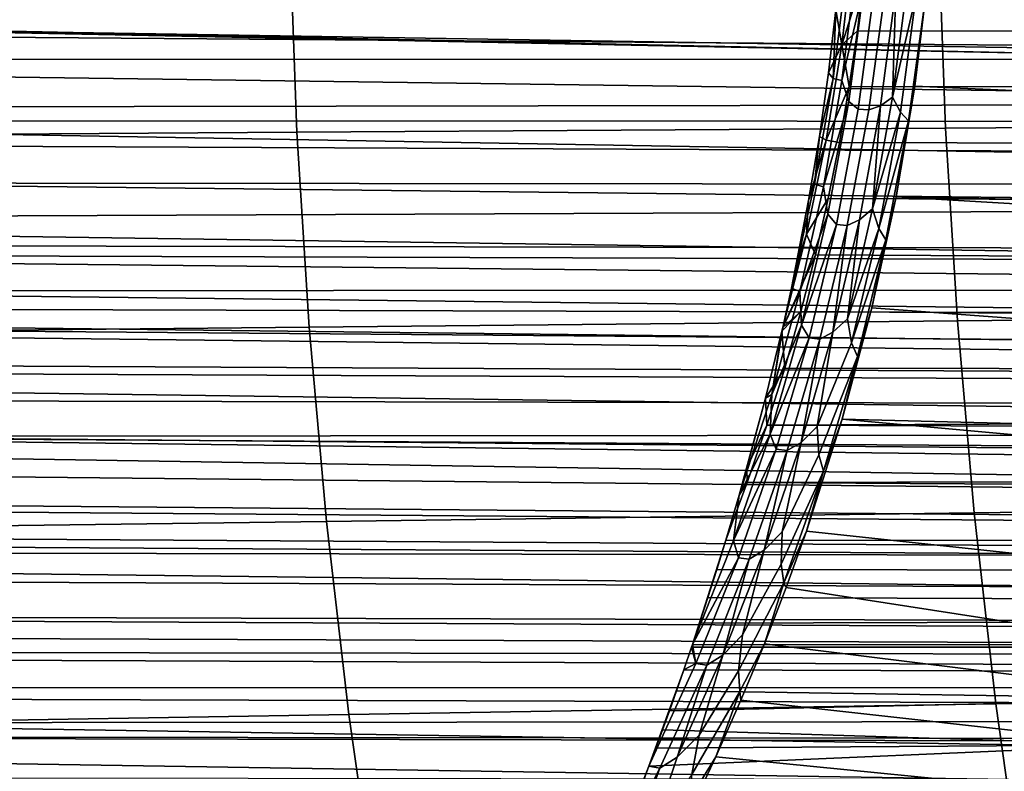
# Model space of a CAD drawing. Header units: metres. Extents: x -240 to 45, y -77 to 27.
# Tile 452 of 656: x -179.85 to -177.05, y -2.89 to -0.75. Entities that reach past the tile are written whole.
import ezdxf

# ---------------------------------------------------------------- set-up
doc = ezdxf.new("R2010")
doc.units = ezdxf.units.M
doc.layers.add('solid_102011X2', color=7, linetype='CONTINUOUS')

msp = doc.modelspace()

# ---------------------------------------------------------------- linework, layer by layer
at = {"layer": 'solid_102011X2'}
for points in [[(-180.162521, -0.468109, 288.436035), (-176.808975, -0.565832, 286.433777), (-176.786652, -0.848307, 286.470917), (-180.141113, -0.776393, 288.471649)], [(-175.380905, -0.501643, 348.434814), (-177.239182, -0.507263, 347.069763), (-177.219223, -1.057219, 347.046539), (-175.361496, -1.045506, 348.411591)], [(-174.920959, -0.861859, 283.483002), (-185.718307, -0.688206, 289.946442), (-185.719284, -0.515639, 289.928314), (-174.897842, -0.687419, 283.444733)], [(-179.083069, -0.512954, 345.680328), (-180.912033, -0.518711, 344.267059), (-180.890976, -1.081078, 344.243866), (-179.062561, -1.069078, 345.657104)], [(-177.239182, -0.507263, 347.069763), (-179.083069, -0.512954, 345.680328), (-179.062561, -1.069078, 345.657104), (-177.219223, -1.057219, 347.046539)], [(-177.530869, -0.721059, 305.945312), (-177.514023, -0.820794, 305.915466), (-177.482254, -0.548183, 305.929901)], [(-177.514023, -0.820794, 305.915466), (-177.450653, -0.623609, 305.900604), (-177.482254, -0.548183, 305.929901)], [(-177.513123, -0.92207, 305.958221), (-177.538605, -0.916399, 305.942047), (-177.500671, -0.612742, 305.969269), (-177.474915, -0.616562, 305.985565)], [(-177.538605, -0.916399, 305.942047), (-177.530869, -0.721059, 305.945312), (-177.500671, -0.612742, 305.969269)], [(-177.514023, -0.820794, 305.915466), (-177.469452, -0.781045, 305.891968), (-177.450653, -0.623609, 305.900604)], [(-177.513123, -0.92207, 305.958221), (-177.474915, -0.616562, 305.985565), (-177.450653, -0.656392, 305.995026)], [(-165.69136, -0.793854, 298.813171), (-165.652161, -0.627647, 298.810913), (-177.450653, -0.623609, 305.900604), (-177.469452, -0.781045, 305.891968)], [(-177.268799, -0.623929, 305.974548), (-175.953949, -0.663337, 305.082214), (-175.995819, -0.995703, 305.050751), (-177.306427, -0.937737, 305.946899)], [(-177.27713, -0.693587, 305.970245), (-177.268799, -0.623929, 305.974548), (-177.306427, -0.937737, 305.946899)], [(-177.513123, -0.92207, 305.958221), (-177.450653, -0.656392, 305.995026), (-177.493683, -0.98123, 305.964355)], [(-177.450653, -0.656392, 305.995026), (-177.422363, -0.671522, 306.001831), (-177.467148, -1.003679, 305.970001), (-177.493683, -0.98123, 305.964355)], [(-177.467148, -1.003679, 305.970001), (-177.422363, -0.671522, 306.001831), (-177.391769, -0.67294, 306.005035), (-177.436508, -1.005775, 305.973328)], [(-177.436508, -1.005775, 305.973328), (-177.391769, -0.67294, 306.005035), (-177.360031, -0.66472, 306.004211), (-177.403503, -0.993567, 305.973541)], [(-177.369339, -0.969591, 305.970276), (-177.403503, -0.993567, 305.973541), (-177.360031, -0.66472, 306.004211)], [(-177.302231, -0.677064, 305.986481), (-177.369339, -0.969591, 305.970276), (-177.328125, -0.648579, 305.999268)], [(-177.328125, -0.648579, 305.999268), (-177.369339, -0.969591, 305.970276), (-177.360031, -0.66472, 306.004211)], [(-174.920959, -0.861859, 283.483002), (-185.717026, -0.861139, 289.969818), (-185.718307, -0.688206, 289.946442)], [(-181.274002, -0.683575, 288.451843), (-181.266418, -0.788543, 288.464478), (-174.328552, -0.842108, 284.305481), (-174.303421, -0.698934, 284.265839)], [(-177.302231, -0.677064, 305.986481), (-177.346909, -1.011863, 305.955078), (-177.369339, -0.969591, 305.970276)], [(-177.302231, -0.677064, 305.986481), (-177.27713, -0.693587, 305.970245), (-177.323807, -1.036361, 305.937469), (-177.346909, -1.011863, 305.955078)], [(-177.27713, -0.693587, 305.970245), (-177.306427, -0.937737, 305.946899), (-177.323807, -1.036361, 305.937469)], [(-177.530869, -0.721059, 305.945312), (-177.551834, -0.900518, 305.930786), (-177.514023, -0.820794, 305.915466)], [(-177.538605, -0.916399, 305.942047), (-177.551834, -0.900518, 305.930786), (-177.530869, -0.721059, 305.945312)], [(-180.574509, -0.772163, 288.731232), (-176.786652, -0.848307, 286.470917), (-176.755264, -1.130264, 286.523163), (-180.544373, -1.06455, 288.781433)], [(-180.574509, -0.772163, 288.731232), (-180.357819, -0.774278, 288.60144), (-176.786652, -0.848307, 286.470917)], [(-180.357819, -0.774278, 288.60144), (-180.141113, -0.776393, 288.471649), (-176.786652, -0.848307, 286.470917)], [(-177.514023, -0.820794, 305.915466), (-177.492569, -0.939138, 305.881317), (-177.469452, -0.781045, 305.891968)], [(-165.740219, -0.961028, 298.81604), (-165.69136, -0.793854, 298.813171), (-177.469452, -0.781045, 305.891968), (-177.492569, -0.939138, 305.881317)], [(-181.266418, -0.788543, 288.464478), (-181.257736, -0.89351, 288.478912), (-174.358871, -0.986954, 284.353271), (-174.328552, -0.842108, 284.305481)], [(-177.551834, -0.900518, 305.930786), (-177.577515, -1.081057, 305.912811), (-177.55806, -1.091405, 305.895264), (-177.514023, -0.820794, 305.915466)], [(-177.55806, -1.091405, 305.895264), (-177.492569, -0.939138, 305.881317), (-177.514023, -0.820794, 305.915466)], [(-174.949814, -1.03864, 283.530701), (-185.715408, -1.034367, 289.998535), (-185.717026, -0.861139, 289.969818), (-174.920959, -0.861859, 283.483002)], [(-181.257736, -0.89351, 288.478912), (-181.247955, -0.99838, 288.495178), (-174.358871, -0.986954, 284.353271)], [(-177.565842, -1.224272, 305.920166), (-177.590942, -1.216804, 305.904114), (-177.538605, -0.916399, 305.942047), (-177.513123, -0.92207, 305.958221)], [(-177.590942, -1.216804, 305.904114), (-177.577515, -1.081057, 305.912811), (-177.538605, -0.916399, 305.942047)], [(-177.538605, -0.916399, 305.942047), (-177.577515, -1.081057, 305.912811), (-177.551834, -0.900518, 305.930786)], [(-177.565842, -1.224272, 305.920166), (-177.513123, -0.92207, 305.958221), (-177.493683, -0.98123, 305.964355)], [(-177.55806, -1.091405, 305.895264), (-177.520096, -1.0979, 305.868591), (-177.492569, -0.939138, 305.881317)], [(-165.799591, -1.130998, 298.819489), (-165.740219, -0.961028, 298.81604), (-177.492569, -0.939138, 305.881317), (-177.520096, -1.0979, 305.868591)], [(-177.306427, -0.937737, 305.946899), (-175.995819, -0.995703, 305.050751), (-176.044891, -1.278897, 305.013733), (-177.35939, -1.252648, 305.907623)], [(-177.323807, -1.036361, 305.937469), (-177.306427, -0.937737, 305.946899), (-177.35939, -1.252648, 305.907623)], [(-177.346909, -1.011863, 305.955078), (-177.426132, -1.286816, 305.929901), (-177.369339, -0.969591, 305.970276)], [(-177.369339, -0.969591, 305.970276), (-177.426132, -1.286816, 305.929901), (-177.403503, -0.993567, 305.973541)], [(-181.247955, -0.99838, 288.495178), (-181.237076, -1.103096, 288.513275), (-174.394836, -1.134148, 284.409821), (-174.358871, -0.986954, 284.353271)], [(-177.565842, -1.224272, 305.920166), (-177.493683, -0.98123, 305.964355), (-177.552948, -1.302102, 305.921631)], [(-177.493683, -0.98123, 305.964355), (-177.467148, -1.003679, 305.970001), (-177.528793, -1.331607, 305.92572), (-177.552948, -1.302102, 305.921631)], [(-177.528793, -1.331607, 305.92572), (-177.467148, -1.003679, 305.970001), (-177.436508, -1.005775, 305.973328), (-177.498108, -1.334368, 305.92923)], [(-177.498108, -1.334368, 305.92923), (-177.436508, -1.005775, 305.973328), (-177.403503, -0.993567, 305.973541), (-177.463348, -1.318332, 305.930847)], [(-177.426132, -1.286816, 305.929901), (-177.463348, -1.318332, 305.930847), (-177.403503, -0.993567, 305.973541)], [(-174.984711, -1.218293, 283.58847), (-185.713455, -1.207945, 290.032654), (-185.715408, -1.034367, 289.998535), (-174.949814, -1.03864, 283.530701)], [(-177.346909, -1.011863, 305.955078), (-177.408401, -1.342384, 305.911407), (-177.426132, -1.286816, 305.929901)], [(-177.323807, -1.036361, 305.937469), (-177.408401, -1.342384, 305.911407), (-177.346909, -1.011863, 305.955078)], [(-177.219223, -1.057219, 347.046539), (-179.062561, -1.069078, 345.657104), (-179.027679, -1.623556, 345.617584), (-177.185257, -1.605546, 347.007019)], [(-177.323807, -1.036361, 305.937469), (-177.388046, -1.374565, 305.891907), (-177.408401, -1.342384, 305.911407)], [(-177.323807, -1.036361, 305.937469), (-177.35939, -1.252648, 305.907623), (-177.388046, -1.374565, 305.891907)], [(-175.361496, -1.045506, 348.411591), (-177.219223, -1.057219, 347.046539), (-177.185257, -1.605546, 347.007019), (-175.328445, -1.587758, 348.37207)], [(-179.062561, -1.069078, 345.657104), (-180.890976, -1.081078, 344.243866), (-180.855133, -1.641778, 344.204346), (-179.027679, -1.623556, 345.617584)], [(-180.544373, -1.06455, 288.781433), (-176.755264, -1.130264, 286.523163), (-176.714661, -1.411445, 286.590729), (-180.504349, -1.35625, 288.848053)], [(-177.55806, -1.091405, 305.895264), (-177.61412, -1.359282, 305.869324), (-177.552078, -1.257347, 305.853699), (-177.520096, -1.0979, 305.868591)], [(-177.607971, -1.263131, 305.891205), (-177.61412, -1.359282, 305.869324), (-177.55806, -1.091405, 305.895264)], [(-177.577515, -1.081057, 305.912811), (-177.607971, -1.263131, 305.891205), (-177.55806, -1.091405, 305.895264)], [(-177.590942, -1.216804, 305.904114), (-177.607971, -1.263131, 305.891205), (-177.577515, -1.081057, 305.912811)], [(-181.237076, -1.103096, 288.513275), (-181.225098, -1.207719, 288.533203), (-174.436905, -1.284363, 284.475952), (-174.394836, -1.134148, 284.409821)], [(-165.871002, -1.306085, 298.823639), (-165.799591, -1.130998, 298.819489), (-177.520096, -1.0979, 305.868591), (-177.552078, -1.257347, 305.853699)], [(-175.02597, -1.401135, 283.65686), (-185.711151, -1.381788, 290.072266), (-185.713455, -1.207945, 290.032654), (-174.984711, -1.218293, 283.58847)], [(-181.225098, -1.207719, 288.533203), (-181.212021, -1.312163, 288.554993), (-174.436905, -1.284363, 284.475952)], [(-177.590942, -1.216804, 305.904114), (-177.657089, -1.512342, 305.855774), (-177.607971, -1.263131, 305.891205)], [(-177.590942, -1.216804, 305.904114), (-177.565842, -1.224272, 305.920166), (-177.632507, -1.522177, 305.871674), (-177.657089, -1.512342, 305.855774)], [(-177.632507, -1.522177, 305.871674), (-177.565842, -1.224272, 305.920166), (-177.552948, -1.302102, 305.921631)], [(-177.61412, -1.359282, 305.869324), (-177.588654, -1.417486, 305.836639), (-177.552078, -1.257347, 305.853699)], [(-165.954514, -1.484544, 298.828369), (-165.871002, -1.306085, 298.823639), (-177.552078, -1.257347, 305.853699), (-177.588654, -1.417486, 305.836639)], [(-177.35939, -1.252648, 305.907623), (-176.054947, -1.329418, 305.006134), (-176.131775, -1.664562, 304.947876), (-177.428024, -1.568473, 305.856384)], [(-177.388046, -1.374565, 305.891907), (-177.35939, -1.252648, 305.907623), (-177.428024, -1.568473, 305.856384)], [(-177.35939, -1.252648, 305.907623), (-176.044891, -1.278897, 305.013733), (-176.054947, -1.329418, 305.006134)], [(-181.212021, -1.312163, 288.554993), (-181.197845, -1.416331, 288.578583), (-174.485886, -1.438384, 284.552765), (-174.436905, -1.284363, 284.475952)], [(-177.607971, -1.263131, 305.891205), (-177.657089, -1.512342, 305.855774), (-177.643417, -1.447035, 305.865692)], [(-177.607971, -1.263131, 305.891205), (-177.643417, -1.447035, 305.865692), (-177.61412, -1.359282, 305.869324)], [(-177.408401, -1.342384, 305.911407), (-177.497879, -1.599178, 305.87851), (-177.426132, -1.286816, 305.929901)], [(-177.426132, -1.286816, 305.929901), (-177.497879, -1.599178, 305.87851), (-177.463348, -1.318332, 305.930847)], [(-177.632507, -1.522177, 305.871674), (-177.552948, -1.302102, 305.921631), (-177.627792, -1.617847, 305.86731)], [(-177.528793, -1.331607, 305.92572), (-177.627792, -1.617847, 305.86731), (-177.552948, -1.302102, 305.921631)], [(-177.528793, -1.331607, 305.92572), (-177.606598, -1.654085, 305.869415), (-177.627792, -1.617847, 305.86731)], [(-177.606598, -1.654085, 305.869415), (-177.528793, -1.331607, 305.92572), (-177.498108, -1.334368, 305.92923), (-177.575851, -1.657503, 305.873169)], [(-177.53891, -1.637856, 305.876526), (-177.575851, -1.657503, 305.873169), (-177.498108, -1.334368, 305.92923)], [(-177.497879, -1.599178, 305.87851), (-177.53891, -1.637856, 305.876526), (-177.463348, -1.318332, 305.930847)], [(-177.463348, -1.318332, 305.930847), (-177.53891, -1.637856, 305.876526), (-177.498108, -1.334368, 305.92923)], [(-177.408401, -1.342384, 305.911407), (-177.486038, -1.667442, 305.855835), (-177.497879, -1.599178, 305.87851)], [(-177.388046, -1.374565, 305.891907), (-177.486038, -1.667442, 305.855835), (-177.408401, -1.342384, 305.911407)], [(-180.504349, -1.35625, 288.848053), (-176.714661, -1.411445, 286.590729), (-176.664673, -1.691572, 286.67392), (-180.454285, -1.646832, 288.931396)], [(-177.681763, -1.623842, 305.837769), (-177.588654, -1.417486, 305.836639), (-177.61412, -1.359282, 305.869324)], [(-177.657089, -1.512342, 305.855774), (-177.681763, -1.623842, 305.837769), (-177.61412, -1.359282, 305.869324)], [(-177.643417, -1.447035, 305.865692), (-177.657089, -1.512342, 305.855774), (-177.61412, -1.359282, 305.869324)], [(-175.074219, -1.587405, 283.736786), (-185.708466, -1.55598, 290.117432), (-185.711151, -1.381788, 290.072266), (-175.04924, -1.493855, 283.695374)], [(-175.02597, -1.401135, 283.65686), (-175.04924, -1.493855, 283.695374), (-185.711151, -1.381788, 290.072266)], [(-177.388046, -1.374565, 305.891907), (-177.46907, -1.706952, 305.833984), (-177.486038, -1.667442, 305.855835)], [(-177.388046, -1.374565, 305.891907), (-177.428024, -1.568473, 305.856384), (-177.46907, -1.706952, 305.833984)], [(-181.197845, -1.416331, 288.578583), (-181.182571, -1.520226, 288.604004), (-174.513275, -1.517065, 284.595581), (-174.485886, -1.438384, 284.552765)], [(-177.681763, -1.623842, 305.837769), (-177.629852, -1.578327, 305.817322), (-177.588654, -1.417486, 305.836639)], [(-166.050613, -1.665919, 298.83374), (-165.954514, -1.484544, 298.828369), (-177.588654, -1.417486, 305.836639), (-177.629852, -1.578327, 305.817322)], [(-181.182571, -1.520226, 288.604004), (-174.542633, -1.596947, 284.641541), (-174.513275, -1.517065, 284.595581)], [(-181.182571, -1.520226, 288.604004), (-181.166199, -1.623893, 288.631256), (-174.574036, -1.678008, 284.690704), (-174.542633, -1.596947, 284.641541)], [(-177.712555, -1.81489, 305.813171), (-177.632507, -1.522177, 305.871674), (-177.627792, -1.617847, 305.86731)], [(-177.712555, -1.81489, 305.813171), (-177.681763, -1.623842, 305.837769), (-177.632507, -1.522177, 305.871674)], [(-177.632507, -1.522177, 305.871674), (-177.681763, -1.623842, 305.837769), (-177.657089, -1.512342, 305.855774)], [(-175.130081, -1.777557, 283.829193), (-185.705338, -1.730409, 290.168213), (-185.708466, -1.55598, 290.117432), (-175.101181, -1.681997, 283.781372)], [(-175.074219, -1.587405, 283.736786), (-175.101181, -1.681997, 283.781372), (-185.708466, -1.55598, 290.117432)], [(-177.684174, -1.634373, 305.835999), (-177.67572, -1.739888, 305.795624), (-177.629852, -1.578327, 305.817322)], [(-177.684174, -1.634373, 305.835999), (-177.629852, -1.578327, 305.817322), (-177.681763, -1.623842, 305.837769)], [(-166.103561, -1.757549, 298.83667), (-166.050613, -1.665919, 298.83374), (-177.629852, -1.578327, 305.817322), (-177.67572, -1.739888, 305.795624)], [(-177.428024, -1.568473, 305.856384), (-176.131775, -1.664562, 304.947876), (-176.201721, -1.918222, 304.894562), (-177.512802, -1.885239, 305.792816)], [(-177.46907, -1.706952, 305.833984), (-177.428024, -1.568473, 305.856384), (-177.512802, -1.885239, 305.792816)], [(-175.328445, -1.587758, 348.37207), (-177.185257, -1.605546, 347.007019), (-177.137329, -2.151399, 346.951233), (-175.281799, -2.127563, 348.316284)], [(-177.185257, -1.605546, 347.007019), (-179.027679, -1.623556, 345.617584), (-178.978424, -2.17553, 345.561798), (-177.137329, -2.151399, 346.951233)], [(-177.606598, -1.654085, 305.869415), (-177.717529, -1.927443, 305.80188), (-177.627792, -1.617847, 305.86731)], [(-177.712555, -1.81489, 305.813171), (-177.627792, -1.617847, 305.86731), (-177.717529, -1.927443, 305.80188)], [(-177.53891, -1.637856, 305.876526), (-177.497879, -1.599178, 305.87851), (-177.486038, -1.667442, 305.855835), (-177.583954, -1.905721, 305.816559)], [(-181.166199, -1.623893, 288.631256), (-181.148682, -1.727373, 288.6604), (-174.607788, -1.760383, 284.743408), (-174.574036, -1.678008, 284.690704)], [(-179.027679, -1.623556, 345.617584), (-180.855133, -1.641778, 344.204346), (-180.80455, -2.199946, 344.14859), (-178.978424, -2.17553, 345.561798)], [(-180.454285, -1.646832, 288.931396), (-176.664673, -1.691572, 286.67392), (-176.605103, -1.970279, 286.773071), (-180.393967, -1.935892, 289.031769)], [(-177.73056, -1.825472, 305.801697), (-177.67572, -1.739888, 305.795624), (-177.684174, -1.634373, 305.835999)], [(-177.712555, -1.81489, 305.813171), (-177.73056, -1.825472, 305.801697), (-177.684174, -1.634373, 305.835999)], [(-177.712555, -1.81489, 305.813171), (-177.684174, -1.634373, 305.835999), (-177.681763, -1.623842, 305.837769)], [(-177.583954, -1.905721, 305.816559), (-177.629486, -1.951112, 305.811127), (-177.53891, -1.637856, 305.876526)], [(-177.53891, -1.637856, 305.876526), (-177.629486, -1.951112, 305.811127), (-177.575851, -1.657503, 305.873169)], [(-177.606598, -1.654085, 305.869415), (-177.699829, -1.97005, 305.801666), (-177.717529, -1.927443, 305.80188)], [(-177.699829, -1.97005, 305.801666), (-177.606598, -1.654085, 305.869415), (-177.575851, -1.657503, 305.873169), (-177.668991, -1.974121, 305.805695)], [(-177.629486, -1.951112, 305.811127), (-177.668991, -1.974121, 305.805695), (-177.575851, -1.657503, 305.873169)], [(-177.583954, -1.905721, 305.816559), (-177.486038, -1.667442, 305.855835), (-177.46907, -1.706952, 305.833984), (-177.579056, -1.985987, 305.789001)], [(-177.46907, -1.706952, 305.833984), (-177.566086, -2.03242, 305.764343), (-177.579056, -1.985987, 305.789001)], [(-177.46907, -1.706952, 305.833984), (-177.512802, -1.885239, 305.792816), (-177.566086, -2.03242, 305.764343)], [(-175.194244, -1.972208, 283.935272), (-185.701721, -1.905153, 290.224701), (-185.705338, -1.730409, 290.168213), (-175.160995, -1.874181, 283.880341)], [(-175.130081, -1.777557, 283.829193), (-175.160995, -1.874181, 283.880341), (-185.705338, -1.730409, 290.168213)], [(-181.148682, -1.727373, 288.6604), (-181.130051, -1.830686, 288.691406), (-174.643738, -1.844035, 284.799683), (-174.607788, -1.760383, 284.743408)], [(-177.73056, -1.825472, 305.801697), (-177.72644, -1.902132, 305.771515), (-177.67572, -1.739888, 305.795624)], [(-166.160034, -1.850067, 298.839783), (-166.103561, -1.757549, 298.83667), (-177.67572, -1.739888, 305.795624), (-177.72644, -1.902132, 305.771515)], [(-177.712555, -1.81489, 305.813171), (-177.805206, -2.100771, 305.745209), (-177.73056, -1.825472, 305.801697)], [(-177.712555, -1.81489, 305.813171), (-177.717529, -1.927443, 305.80188), (-177.805206, -2.100771, 305.745209)], [(-181.130051, -1.830686, 288.691406), (-181.110275, -1.933806, 288.724304), (-174.682053, -1.928908, 284.85968), (-174.643738, -1.844035, 284.799683)], [(-177.73056, -1.825472, 305.801697), (-177.805206, -2.100771, 305.745209), (-177.783203, -2.023114, 305.762024)], [(-177.73056, -1.825472, 305.801697), (-177.783203, -2.023114, 305.762024), (-177.72644, -1.902132, 305.771515)], [(-166.220612, -1.943933, 298.843231), (-166.160034, -1.850067, 298.839783), (-177.72644, -1.902132, 305.771515)], [(-177.783203, -2.023114, 305.762024), (-177.782211, -2.065065, 305.744965), (-177.72644, -1.902132, 305.771515)], [(-166.28511, -2.038999, 298.846802), (-166.220612, -1.943933, 298.843231), (-177.72644, -1.902132, 305.771515), (-177.782211, -2.065065, 305.744965)], [(-177.512802, -1.885239, 305.792816), (-176.226822, -2.001087, 304.875366), (-176.340881, -2.33958, 304.787659), (-177.614456, -2.203344, 305.716309)], [(-177.566086, -2.03242, 305.764343), (-177.512802, -1.885239, 305.792816), (-177.614456, -2.203344, 305.716309)], [(-177.512802, -1.885239, 305.792816), (-176.201721, -1.918222, 304.894562), (-176.226822, -2.001087, 304.875366)], [(-175.267502, -2.172211, 284.056549), (-185.697601, -2.080084, 290.287018), (-185.701721, -1.905153, 290.224701), (-175.229675, -2.071548, 283.993927)], [(-175.194244, -1.972208, 283.935272), (-175.229675, -2.071548, 283.993927), (-185.701721, -1.905153, 290.224701)], [(-181.110275, -1.933806, 288.724304), (-174.723038, -2.014968, 284.923615), (-174.682053, -1.928908, 284.85968)], [(-177.699829, -1.97005, 305.801666), (-177.821259, -2.230125, 305.725891), (-177.717529, -1.927443, 305.80188)], [(-177.717529, -1.927443, 305.80188), (-177.821259, -2.230125, 305.725891), (-177.805206, -2.100771, 305.745209)], [(-177.629486, -1.951112, 305.811127), (-177.583954, -1.905721, 305.816559), (-177.579056, -1.985987, 305.789001), (-177.683533, -2.205645, 305.744568)], [(-181.110275, -1.933806, 288.724304), (-181.089355, -2.036696, 288.759125), (-174.766434, -2.102167, 284.991516), (-174.723038, -2.014968, 284.923615)], [(-180.393967, -1.935892, 289.031769), (-176.605103, -1.970279, 286.773071), (-176.535721, -2.247116, 286.88855), (-180.323166, -2.222939, 289.149597)], [(-177.683533, -2.205645, 305.744568), (-177.734177, -2.257282, 305.735199), (-177.629486, -1.951112, 305.811127)], [(-177.629486, -1.951112, 305.811127), (-177.734177, -2.257282, 305.735199), (-177.668991, -1.974121, 305.805695)], [(-177.699829, -1.97005, 305.801666), (-177.80751, -2.278696, 305.722992), (-177.821259, -2.230125, 305.725891)], [(-177.80751, -2.278696, 305.722992), (-177.699829, -1.97005, 305.801666), (-177.668991, -1.974121, 305.805695), (-177.776581, -2.283398, 305.727386)], [(-177.734177, -2.257282, 305.735199), (-177.776581, -2.283398, 305.727386), (-177.668991, -1.974121, 305.805695)], [(-177.683533, -2.205645, 305.744568), (-177.579056, -1.985987, 305.789001), (-177.566086, -2.03242, 305.764343), (-177.686493, -2.297137, 305.711395)], [(-181.089355, -2.036696, 288.759125), (-181.067276, -2.139363, 288.795898), (-174.812622, -2.190511, 285.063629), (-174.766434, -2.102167, 284.991516)], [(-177.783203, -2.023114, 305.762024), (-177.805206, -2.100771, 305.745209), (-177.782211, -2.065065, 305.744965)], [(-166.353851, -2.1353, 298.850616), (-166.28511, -2.038999, 298.846802), (-177.782211, -2.065065, 305.744965)], [(-177.566086, -2.03242, 305.764343), (-177.67804, -2.350027, 305.683502), (-177.686493, -2.297137, 305.711395)], [(-177.566086, -2.03242, 305.764343), (-177.614456, -2.203344, 305.716309), (-177.67804, -2.350027, 305.683502)], [(-166.42717, -2.232945, 298.854736), (-166.353851, -2.1353, 298.850616), (-177.782211, -2.065065, 305.744965), (-177.843002, -2.228545, 305.715912)], [(-177.805206, -2.100771, 305.745209), (-177.843002, -2.228545, 305.715912), (-177.782211, -2.065065, 305.744965)], [(-175.307938, -2.274272, 284.123413), (-185.692917, -2.255241, 290.355225), (-185.697601, -2.080084, 290.287018), (-175.267502, -2.172211, 284.056549)], [(-177.821259, -2.230125, 305.725891), (-177.843002, -2.228545, 305.715912), (-177.805206, -2.100771, 305.745209)], [(-181.067276, -2.139363, 288.795898), (-181.044022, -2.241829, 288.834564), (-174.861771, -2.279969, 285.140228), (-174.812622, -2.190511, 285.063629)], [(-177.137329, -2.151399, 346.951233), (-178.978424, -2.17553, 345.561798), (-178.914917, -2.724152, 345.489899), (-177.075516, -2.693938, 346.879303)], [(-175.281799, -2.127563, 348.316284), (-177.137329, -2.151399, 346.951233), (-177.075516, -2.693938, 346.879303), (-175.221649, -2.664092, 348.244324)], [(-178.978424, -2.17553, 345.561798), (-180.80455, -2.199946, 344.14859), (-180.739319, -2.754724, 344.076721), (-178.914917, -2.724152, 345.489899)], [(-177.734177, -2.257282, 305.735199), (-177.683533, -2.205645, 305.744568), (-177.686493, -2.297137, 305.711395), (-177.79567, -2.498315, 305.662994)], [(-177.67804, -2.350027, 305.683502), (-177.614456, -2.203344, 305.716309), (-177.67186, -2.363056, 305.672974)], [(-177.614456, -2.203344, 305.716309), (-176.340881, -2.33958, 304.787659), (-176.424255, -2.557211, 304.723022), (-177.67186, -2.363056, 305.672974)], [(-180.323166, -2.222939, 289.149597), (-176.535721, -2.247116, 286.88855), (-176.456284, -2.52155, 287.020752), (-180.241623, -2.507392, 289.285309)], [(-177.843002, -2.228545, 305.715912), (-177.938065, -2.525507, 305.63974), (-177.868851, -2.312731, 305.695526)], [(-177.821259, -2.230125, 305.725891), (-177.938065, -2.525507, 305.63974), (-177.843002, -2.228545, 305.715912)], [(-177.80751, -2.278696, 305.722992), (-177.938065, -2.525507, 305.63974), (-177.821259, -2.230125, 305.725891)], [(-166.504929, -2.331853, 298.859009), (-166.42717, -2.232945, 298.854736), (-177.843002, -2.228545, 305.715912), (-177.868851, -2.312731, 305.695526)], [(-175.396469, -2.482244, 284.269958), (-185.687637, -2.430485, 290.429443), (-185.692917, -2.255241, 290.355225), (-175.35083, -2.377655, 284.194458)], [(-175.307938, -2.274272, 284.123413), (-175.35083, -2.377655, 284.194458), (-185.692917, -2.255241, 290.355225)], [(-181.044022, -2.241829, 288.834564), (-181.019623, -2.343979, 288.875183), (-174.913696, -2.370483, 285.221191), (-174.861771, -2.279969, 285.140228)], [(-177.79567, -2.498315, 305.662994), (-177.851913, -2.555715, 305.64917), (-177.734177, -2.257282, 305.735199)], [(-177.734177, -2.257282, 305.735199), (-177.851913, -2.555715, 305.64917), (-177.776581, -2.283398, 305.727386)], [(-177.80751, -2.278696, 305.722992), (-177.928543, -2.579372, 305.633942), (-177.938065, -2.525507, 305.63974)], [(-177.928543, -2.579372, 305.633942), (-177.80751, -2.278696, 305.722992), (-177.776581, -2.283398, 305.727386), (-177.897491, -2.584679, 305.638702)], [(-177.851913, -2.555715, 305.64917), (-177.897491, -2.584679, 305.638702), (-177.776581, -2.283398, 305.727386)], [(-177.868851, -2.312731, 305.695526), (-177.938065, -2.525507, 305.63974), (-177.894058, -2.392134, 305.675446)], [(-166.587463, -2.431954, 298.863586), (-166.504929, -2.331853, 298.859009), (-177.868851, -2.312731, 305.695526), (-177.894058, -2.392134, 305.675446)], [(-177.79567, -2.498315, 305.662994), (-177.686493, -2.297137, 305.711395), (-177.67804, -2.350027, 305.683502), (-177.80722, -2.600216, 305.623505)], [(-181.019623, -2.343979, 288.875183), (-180.994049, -2.445722, 288.917755), (-174.968964, -2.462138, 285.307098), (-174.913696, -2.370483, 285.221191)], [(-177.733765, -2.523225, 305.626068), (-177.803711, -2.659078, 305.592041), (-177.80722, -2.600216, 305.623505), (-177.67804, -2.350027, 305.683502)], [(-177.67804, -2.350027, 305.683502), (-177.67186, -2.363056, 305.672974), (-177.733765, -2.523225, 305.626068)], [(-177.67186, -2.363056, 305.672974), (-176.424255, -2.557211, 304.723022), (-176.474579, -2.679564, 304.683899), (-177.733765, -2.523225, 305.626068)], [(-177.894058, -2.392134, 305.675446), (-177.938065, -2.525507, 305.63974), (-177.917862, -2.4651, 305.656219)], [(-166.587463, -2.431954, 298.863586), (-177.894058, -2.392134, 305.675446), (-177.917862, -2.4651, 305.656219)], [(-175.44487, -2.587942, 284.350006), (-185.683746, -2.547379, 290.4823), (-185.687637, -2.430485, 290.429443), (-175.396469, -2.482244, 284.269958)], [(-166.674942, -2.533175, 298.8685), (-166.587463, -2.431954, 298.863586), (-177.917862, -2.4651, 305.656219), (-177.938065, -2.525507, 305.63974)], [(-180.994049, -2.445722, 288.917755), (-180.967316, -2.547128, 288.96225), (-175.027588, -2.554925, 285.398071), (-174.968964, -2.462138, 285.307098)], [(-180.241623, -2.507392, 289.285309), (-176.456284, -2.52155, 287.020752), (-176.366562, -2.79292, 287.170074), (-180.149063, -2.788553, 289.439331)], [(-177.851913, -2.555715, 305.64917), (-177.79567, -2.498315, 305.662994), (-177.80722, -2.600216, 305.623505), (-177.919357, -2.783246, 305.572235)], [(-166.767303, -2.635485, 298.873596), (-166.674942, -2.533175, 298.8685), (-177.940704, -2.533318, 305.637573), (-177.962585, -2.597186, 305.619537)], [(-177.928543, -2.579372, 305.633942), (-177.962585, -2.597186, 305.619537), (-177.940704, -2.533318, 305.637573)], [(-166.674942, -2.533175, 298.8685), (-177.938065, -2.525507, 305.63974), (-177.940704, -2.533318, 305.637573)], [(-177.928543, -2.579372, 305.633942), (-177.940704, -2.533318, 305.637573), (-177.938065, -2.525507, 305.63974)], [(-177.803711, -2.659078, 305.592041), (-177.733765, -2.523225, 305.626068), (-177.800293, -2.683872, 305.57547)], [(-177.733765, -2.523225, 305.626068), (-176.474579, -2.679564, 304.683899), (-176.658432, -2.810775, 304.725128), (-177.800293, -2.683872, 305.57547)], [(-175.496017, -2.694746, 284.434662), (-185.67955, -2.664274, 290.537903), (-185.683746, -2.547379, 290.4823), (-175.44487, -2.587942, 284.350006)], [(-180.967316, -2.547128, 288.96225), (-180.939407, -2.648131, 289.008698), (-175.089539, -2.648766, 285.494171), (-175.027588, -2.554925, 285.398071)], [(-177.919357, -2.783246, 305.572235), (-177.981613, -2.845915, 305.553558), (-177.851913, -2.555715, 305.64917)], [(-177.851913, -2.555715, 305.64917), (-177.981613, -2.845915, 305.553558), (-177.897491, -2.584679, 305.638702)], [(-178.061783, -2.871597, 305.534943), (-177.928543, -2.579372, 305.633942), (-177.897491, -2.584679, 305.638702), (-178.030609, -2.87746, 305.540131)], [(-177.928543, -2.579372, 305.633942), (-178.061783, -2.871597, 305.534943), (-177.962585, -2.597186, 305.619537)], [(-177.962585, -2.597186, 305.619537), (-178.061783, -2.871597, 305.534943), (-177.983551, -2.657144, 305.60202)], [(-177.981613, -2.845915, 305.553558), (-178.030609, -2.87746, 305.540131), (-177.897491, -2.584679, 305.638702)], [(-177.962585, -2.597186, 305.619537), (-177.983551, -2.657144, 305.60202), (-176.474579, -2.679564, 304.683899), (-166.767303, -2.635485, 298.873596)], [(-177.919357, -2.783246, 305.572235), (-177.80722, -2.600216, 305.623505), (-177.803711, -2.659078, 305.592041), (-177.94014, -2.894725, 305.525818)], [(-180.939407, -2.648131, 289.008698), (-180.910324, -2.748632, 289.057098), (-175.155426, -2.743675, 285.595856), (-175.089539, -2.648766, 285.494171)], [(-177.983551, -2.657144, 305.60202), (-178.061783, -2.871597, 305.534943), (-178.003784, -2.713954, 305.584961)], [(-177.983551, -2.657144, 305.60202), (-178.003784, -2.713954, 305.584961), (-176.474579, -2.679564, 304.683899)], [(-175.550354, -2.802685, 284.524353), (-185.675034, -2.781134, 290.596283), (-185.67955, -2.664274, 290.537903), (-175.496017, -2.694746, 284.434662)], [(-178.003784, -2.713954, 305.584961), (-178.023361, -2.767987, 305.568268), (-176.658432, -2.810775, 304.725128), (-176.474579, -2.679564, 304.683899)], [(-177.871506, -2.844935, 305.521057), (-177.941895, -2.959065, 305.490448), (-177.94014, -2.894725, 305.525818), (-177.803711, -2.659078, 305.592041)], [(-177.803711, -2.659078, 305.592041), (-177.800293, -2.683872, 305.57547), (-177.871506, -2.844935, 305.521057)], [(-177.800293, -2.683872, 305.57547), (-176.658432, -2.810775, 304.725128), (-176.857071, -2.945179, 304.769592), (-177.871506, -2.844935, 305.521057)], [(-175.221649, -2.664092, 348.244324), (-177.075516, -2.693938, 346.879303), (-176.999924, -3.232327, 346.79129), (-175.148102, -3.196518, 348.156342)], [(-177.075516, -2.693938, 346.879303), (-178.914917, -2.724152, 345.489899), (-178.83725, -3.268577, 345.401917), (-176.999924, -3.232327, 346.79129)], [(-178.003784, -2.713954, 305.584961), (-178.061783, -2.871597, 305.534943), (-178.023361, -2.767987, 305.568268)], [(-178.914917, -2.724152, 345.489899), (-180.739319, -2.754724, 344.076721), (-180.659546, -3.305255, 343.98877), (-178.83725, -3.268577, 345.401917)], [(-180.910324, -2.748632, 289.057098), (-175.225037, -2.839591, 285.703186), (-175.155426, -2.743675, 285.595856)], [(-180.910324, -2.748632, 289.057098), (-180.880081, -2.84863, 289.107422), (-175.298599, -2.936448, 285.816376), (-175.225037, -2.839591, 285.703186)], [(-178.023361, -2.767987, 305.568268), (-178.061783, -2.871597, 305.534943), (-178.04245, -2.819831, 305.551819)], [(-178.023361, -2.767987, 305.568268), (-178.04245, -2.819831, 305.551819), (-176.658432, -2.810775, 304.725128)], [(-175.607712, -2.911661, 284.619049), (-185.670166, -2.89798, 290.657471), (-185.675034, -2.781134, 290.596283), (-175.550354, -2.802685, 284.524353)], [(-180.149063, -2.788553, 289.439331), (-176.366562, -2.79292, 287.170074), (-176.266342, -3.060481, 287.336853), (-180.098587, -2.927649, 289.523346)], [(-177.981613, -2.845915, 305.553558), (-177.919357, -2.783246, 305.572235), (-177.94014, -2.894725, 305.525818), (-178.053604, -3.060078, 305.472717)], [(-178.061783, -2.871597, 305.534943), (-178.079468, -2.91828, 305.519379), (-176.857071, -2.945179, 304.769592), (-176.658432, -2.810775, 304.725128)], [(-178.04245, -2.819831, 305.551819), (-178.061783, -2.871597, 305.534943), (-176.658432, -2.810775, 304.725128)], [(-180.880081, -2.84863, 289.107422), (-180.848663, -2.948154, 289.159698), (-175.376709, -3.034199, 285.935883), (-175.298599, -2.936448, 285.816376)], [(-178.030609, -2.87746, 305.540131), (-177.981613, -2.845915, 305.553558), (-178.053604, -3.060078, 305.472717), (-178.122208, -3.127516, 305.448761)], [(-177.941895, -2.959065, 305.490448), (-177.871506, -2.844935, 305.521057), (-177.947495, -3.006366, 305.462708)], [(-177.871506, -2.844935, 305.521057), (-176.857071, -2.945179, 304.769592), (-177.07074, -3.082654, 304.817078), (-177.947495, -3.006366, 305.462708)], [(-178.061783, -2.871597, 305.534943), (-178.174896, -3.161544, 305.432129), (-178.079468, -2.91828, 305.519379)], [(-178.030609, -2.87746, 305.540131), (-178.174896, -3.161544, 305.432129), (-178.061783, -2.871597, 305.534943)], [(-178.122208, -3.127516, 305.448761), (-178.174896, -3.161544, 305.432129), (-178.030609, -2.87746, 305.540131)]]:
    msp.add_3dface(points, dxfattribs=at)

doc.saveas('drawing.dxf')
